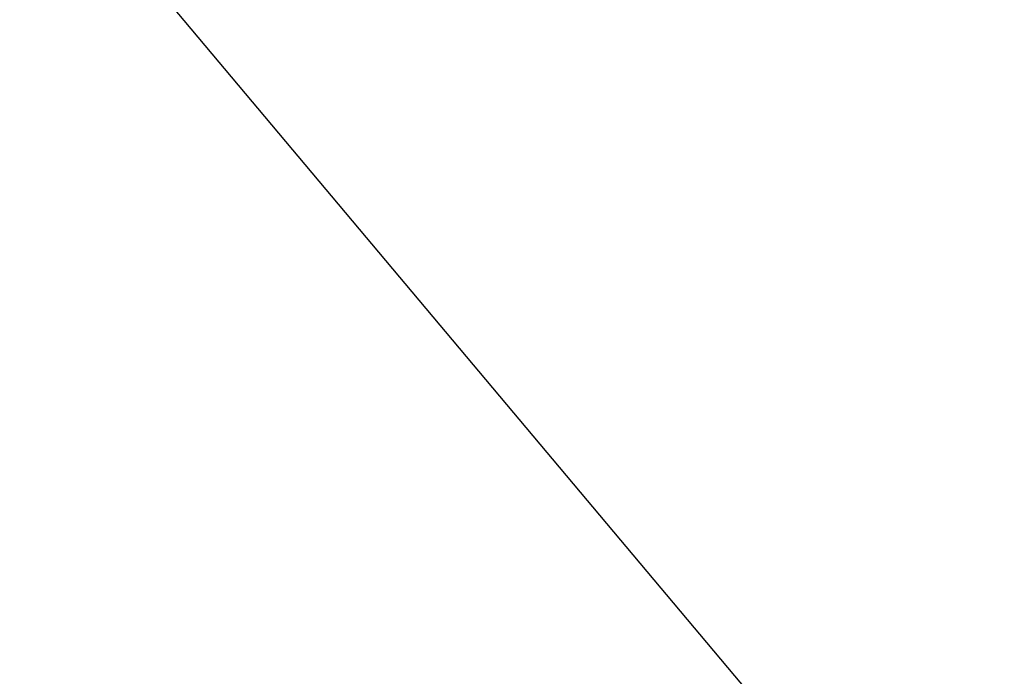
# Model space of a CAD drawing. Extents: x 0 to 362422, y 0 to 4201735.
# Tile 297 of 656: x 360221.7259 to 360221.7458, y 4200495.4671 to 4200495.4804. Entities that reach past the tile are written whole.
import ezdxf

# ---------------------------------------------------------------- set-up
doc = ezdxf.new("R2010")
doc.units = 0
doc.header["$LTSCALE"] = 0.5
doc.header["$MEASUREMENT"] = 0
doc.linetypes.add('Д_ТРОТ_ТРУБА', pattern=[3, 1.5, -1.5])
doc.layers.add('(025) Дорога', color=7, linetype='Continuous')
doc.layers.add('.', color=7, linetype='Continuous', lineweight=15)

# ---------------------------------------------------------------- blocks, each defined once
blk = doc.blocks.new('gergrgrre')
at = {"layer": '(025) Дорога', "linetype": 'Д_ТРОТ_ТРУБА', "flags": 128}
blk.add_lwpolyline([(360034.858679, 4200791.392138), (360036.732518, 4200790.501157), (360038.761234, 4200786.552604), (360042.501124, 4200778.433284), (360055.49158, 4200753.987861), (360078.802933, 4200711.410784), (360116.369038, 4200649.915482), (360150.8, 4200586.239998), (360165.682426, 4200563.024998), (360179.515, 4200545.240001), (360209.989249, 4200509.460904), (360265.27, 4200443.629997), (360306.026155, 4200398.778133), (360384.564822, 4200319.740076), (360425.36654, 4200280.592189), (360454.087447, 4200253.775101), (360461.596272, 4200243.167315), (360473.356162, 4200225.781944), (360486.072345, 4200211.833149), (360495.233167, 4200201.294555)], dxfattribs=at)

msp = doc.modelspace()

# ---------------------------------------------------------------- hatches: boundary and pattern name
at = {"layer": '.', "ltscale": 0.149071}
h = msp.add_hatch(color=256, dxfattribs=at)
h.dxf.hatch_style = 1
h.set_gradient(color1=(255, 255, 255), tint=1)
h.paths.add_polyline_path([(359890.240765, 4200063.475942), (362234.445023, 4200063.475942), (362234.349045, 4201313.891692), (359890.240765, 4201328.891078)], flags=17)
h.paths.add_polyline_path([(359890.240765, 4200063.475942), (362234.445023, 4200063.475942), (362234.445023, 4201313.891078), (359890.240765, 4201328.891078)], flags=17)

# ---------------------------------------------------------------- block references
at = {"linetype": 'Continuous'}
msp.add_blockref('gergrgrre', (0, 0), dxfattribs=at)

doc.saveas('drawing.dxf')
